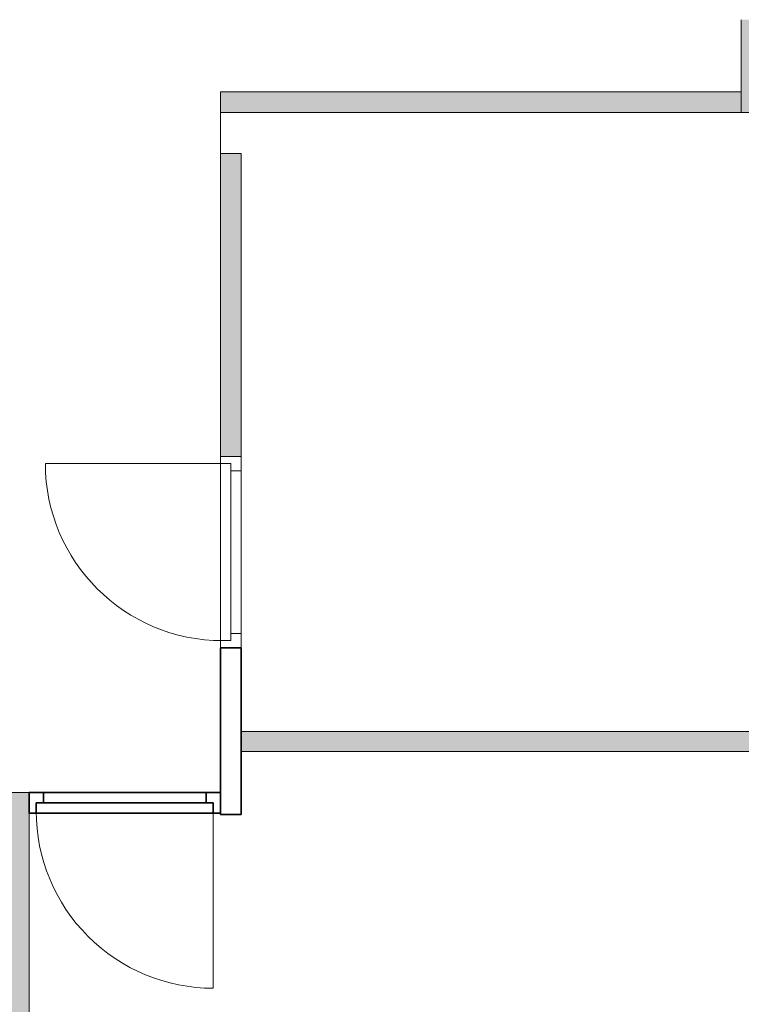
# Model space of a CAD drawing. Header units: inches. Extents: x 15 to 546804, y -66 to 267312.
# Tile 330 of 478: x 429543 to 433044, y 124678 to 129456. Entities that reach past the tile are written whole.
import ezdxf

# ---------------------------------------------------------------- set-up
doc = ezdxf.new("R2010")
doc.units = ezdxf.units.IN
doc.header["$MEASUREMENT"] = 0

msp = doc.modelspace()

# ---------------------------------------------------------------- hatches: boundary and pattern name
at = {"lineweight": 20}
h = msp.add_hatch(color=7, dxfattribs=at)
h.dxf.hatch_style = 1
h.paths.add_polyline_path([(433094.1, 129455.7), (433044.1, 129455.7), (433044.1, 129005.7), (433094.1, 129005.7)])
h.paths.add_polyline_path([(433994.1, 129055.7), (433094.1, 129055.7), (433094.1, 129005.7), (433994.1, 129005.7)])
h = msp.add_hatch(color=7, dxfattribs=at)
h.dxf.hatch_style = 1
h.paths.add_polyline_path([(430517.1, 129005.7), (433044.1, 129005.7), (433044.1, 129105.7), (430517.1, 129105.7)])
h = msp.add_hatch(color=7, dxfattribs=at)
h.dxf.hatch_style = 1
h.paths.add_polyline_path([(430517.1, 127336.8), (430617.1, 127336.8), (430617.1, 128805.7), (430517.1, 128805.7)])
h = msp.add_hatch(color=7, dxfattribs=at)
h.dxf.hatch_style = 1
h.paths.add_polyline_path([(433160.2, 126002.7), (430617.1, 126002.7), (430617.1, 125904.1), (433160.2, 125904.1)])
h = msp.add_hatch(color=7, dxfattribs=at)
h.dxf.hatch_style = 1
h.paths.add_polyline_path([(429588.1, 125705.7), (429488.1, 125705.7), (429488.1, 121855.7), (429588.1, 121855.7)])

# ---------------------------------------------------------------- linework, layer by layer
at = {"color": 7, "lineweight": 20}
for p, q in [((433044.1, 129455.7, 300), (433044.1, 129005.7, 300)), ((430517.1, 125705.7, 300), (430517.1, 129105.7, 300)), ((433044.1, 129105.7, 3000), (430517.1, 129105.7, 3000)), ((430517.1, 129105.7, 3000), (430517.1, 129105.7, 300)), ((430517.1, 129105.7, 300), (433044.1, 129105.7, 300)), ((430517.1, 129105.7, 3000), (430517.1, 129005.7, 3000)), ((430517.1, 129105.7, 300), (430517.1, 129005.7, 300)), ((433044.1, 129105.7, 300), (430517.1, 129105.7, 300)), ((430517.1, 129105.7, 300), (430517.1, 129005.7, 300)), ((433044.1, 129105.7, 300), (433044.1, 129105.7, 3000)), ((433044.1, 129105.7, 3000), (433044.1, 129005.7, 3000)), ((433044.1, 129105.7, 300), (433044.1, 129005.7, 300)), ((433044.1, 129005.7, 3000), (430517.1, 129005.7, 3000)), ((430517.1, 129005.7, 3000), (430517.1, 129005.7, 300)), ((430517.1, 129005.7, 300), (433044.1, 129005.7, 300)), ((430517.1, 129005.7, 300), (433044.1, 129005.7, 300)), ((433044.1, 129005.7, 2984.2), (433044.1, 129005.7, 300)), ((433044.1, 129005.7, 300), (433994.1, 129005.7, 300)), ((433044.1, 129005.7, 300), (433044.1, 129005.7, 3000)), ((430517.1, 127136.8, 300), (430517.1, 128805.7, 300)), ((430517.1, 128805.7, 300), (430617.1, 128805.7, 300)), ((430517.1, 127136.8, 3000), (430517.1, 128805.7, 3000)), ((430517.1, 128805.7, 300), (430517.1, 128805.7, 3000)), ((430517.1, 128805.7, 3000), (430617.1, 128805.7, 3000)), ((430617.1, 128805.7), (430517.1, 128805.7)), ((430517.1, 128805.7), (430517.1, 127336.8)), ((430617.1, 127136.8, 300), (430617.1, 128805.7, 300)), ((430617.1, 128805.7, 300), (430617.1, 128805.7, 3000)), ((430617.1, 127136.8, 3000), (430617.1, 128805.7, 3000)), ((430617.1, 127336.8), (430617.1, 128805.7)), ((430517.1, 127336.8, 300), (430517.1, 127301.8, 300)), ((430517.1, 126407.8, 2500), (430517.1, 127336.8, 2500)), ((430517.1, 127336.8, 2500), (430517.1, 127336.8, 300)), ((430617.1, 127336.8, 300), (430517.1, 127336.8, 300)), ((430617.1, 127336.8, 2500), (430517.1, 127336.8, 2500)), ((430517.1, 127336.8), (430617.1, 127336.8)), ((430617.1, 127336.8, 300), (430617.1, 127266.8, 300)), ((430617.1, 126407.8, 2500), (430617.1, 127336.8, 2500)), ((430617.1, 127336.8, 2500), (430617.1, 127336.8, 300)), ((430527.1, 127301.8, 300), (429668.1, 127301.8, 300)), ((430567.1, 127301.8, 300), (430517.1, 127301.8, 300)), ((430517.1, 127301.8, 2465), (430517.1, 127301.8, 300)), ((430517.1, 126442.8, 2465), (430517.1, 127301.8, 2465)), ((430567.1, 127301.8, 2465), (430517.1, 127301.8, 2465)), ((430527.1, 127301.8, 2465), (430527.1, 127301.8, 300)), ((430567.1, 127301.8, 2465), (430527.1, 127301.8, 2465)), ((430567.1, 127301.8, 300), (430527.1, 127301.8, 300)), ((430567.1, 127301.8, 2465), (430567.1, 127301.8, 300)), ((430567.1, 127266.8, 300), (430567.1, 127301.8, 300)), ((430567.1, 127266.8, 2465), (430567.1, 127301.8, 2465)), ((430567.1, 127301.8, 300), (430567.1, 126442.8, 300)), ((430567.1, 127301.8, 2465), (430567.1, 127301.8, 300)), ((430567.1, 126442.8, 2465), (430567.1, 127301.8, 2465)), ((430567.1, 127301.8, 300), (430567.1, 127247, 370.8)), ((430567.1, 127247, 2359.2), (430567.1, 127301.8, 2430)), ((430617.1, 127266.8, 300), (430567.1, 127266.8, 300)), ((430617.1, 127266.8, 2430), (430567.1, 127266.8, 2430)), ((430567.1, 127266.8, 2430), (430567.1, 127266.8, 300)), ((430567.1, 126477.8, 2430), (430567.1, 127266.8, 2430)), ((430567.1, 126477.8, 2465), (430567.1, 127266.8, 2465)), ((430567.1, 127266.8, 2430), (430567.1, 127266.8, 2465)), ((430617.1, 126477.8, 2430), (430617.1, 127266.8, 2430)), ((430617.1, 127266.8, 2430), (430617.1, 127266.8, 300)), ((430567.1, 127137.4, 2217.6), (430567.1, 127192.2, 2288.4)), ((430567.1, 127192.2, 441.6), (430567.1, 127137.4, 512.4)), ((430517.1, 127136.8, 300), (430517.1, 127136.8, 2500)), ((430517.1, 127136.8, 2500), (430517.1, 127136.8, 3000)), ((430617.1, 127136.8, 300), (430617.1, 127136.8, 2500)), ((430617.1, 127136.8, 2500), (430617.1, 127136.8, 3000)), ((430567.1, 127027.9, 2076), (430567.1, 127082.7, 2146.8)), ((430567.1, 127082.7, 583.2), (430567.1, 127027.9, 654)), ((430567.1, 126918.4, 1934.5), (430567.1, 126973.1, 2005.2)), ((430567.1, 126973.1, 724.8), (430567.1, 126918.4, 795.5)), ((430567.1, 126808.8, 1792.9), (430567.1, 126863.6, 1863.7)), ((430567.1, 126863.6, 866.3), (430567.1, 126808.8, 937.1)), ((430567.1, 126699.3, 1651.3), (430567.1, 126754, 1722.1)), ((430567.1, 126754, 1007.9), (430567.1, 126699.3, 1078.7)), ((430567.1, 126589.7, 1509.7), (430567.1, 126644.5, 1580.5)), ((430567.1, 126644.5, 1149.5), (430567.1, 126589.7, 1220.3)), ((430567.1, 126480.2, 1368.1), (430567.1, 126534.9, 1438.9)), ((430567.1, 126534.9, 1291.1), (430567.1, 126480.2, 1361.9)), ((430617.1, 126477.8, 2430), (430567.1, 126477.8, 2430)), ((430617.1, 126477.8, 300), (430567.1, 126477.8, 300)), ((430567.1, 126477.8, 300), (430567.1, 126477.8, 2430)), ((430567.1, 126477.8, 300), (430567.1, 126442.8, 300)), ((430567.1, 126477.8, 2465), (430567.1, 126442.8, 2465)), ((430567.1, 126477.8, 2430), (430567.1, 126477.8, 2465)), ((430617.1, 126477.8, 300), (430617.1, 126477.8, 2430)), ((430617.1, 126477.8, 300), (430617.1, 126407.8, 300)), ((430517.1, 126442.8, 300), (430517.1, 126407.8, 300)), ((430567.1, 126442.8, 300), (430517.1, 126442.8, 300)), ((430517.1, 126442.8, 300), (430517.1, 126442.8, 2465)), ((430567.1, 126442.8, 2465), (430517.1, 126442.8, 2465)), ((430527.1, 126442.8, 300), (430527.1, 126442.8, 2465)), ((430567.1, 126442.8, 2465), (430527.1, 126442.8, 2465)), ((430567.1, 126442.8, 300), (430527.1, 126442.8, 300)), ((430567.1, 126442.8, 300), (430567.1, 126442.8, 2465)), ((430567.1, 126442.8, 300), (430567.1, 126442.8, 2465)), ((430517.1, 126407.8, 300), (430517.1, 126407.8, 2500)), ((430617.1, 126407.8, 300), (430517.1, 126407.8, 300)), ((430617.1, 126407.8, 2500), (430517.1, 126407.8, 2500)), ((430617.1, 126407.8, 300), (430517.1, 126407.8, 300)), ((430517.1, 126407.8, 300), (430517.1, 125599.6, 300)), ((430617.1, 126407.8, 300), (430617.1, 126407.8, 2500)), ((430617.1, 125599.6, 300), (430617.1, 126407.8, 300)), ((430617.1, 126002.7, 300), (430617.1, 125904.1, 300)), ((430617.1, 125904.1, 3000), (430617.1, 126002.7, 3000)), ((430617.1, 126002.7, 3000), (430617.1, 126002.7, 300)), ((430617.1, 126002.7, 300), (433160.2, 126002.7, 300)), ((430617.1, 126002.7, 3000), (434089.2, 126002.7, 3000)), ((430617.1, 125904.1, 300), (430617.1, 125904.1, 3000)), ((430617.1, 125904.1, 300), (433160.2, 125904.1, 300)), ((430617.1, 125904.1, 3000), (434089.2, 125904.1, 3000)), ((420824.2, 125705.7, 300), (430517.1, 125705.7, 300)), ((429488.1, 125705.7, 300), (429588.1, 125705.7, 300)), ((429488.1, 125705.7, 3000), (429588.1, 125705.7, 3000)), ((429588.1, 125705.7, 300), (429588.1, 121855.7, 300)), ((429588.1, 125705.7, 300), (429588.1, 125705.7, 3000)), ((429588.1, 125705.7, 3000), (429588.1, 121855.7, 3000)), ((430482.1, 125615.7, 300), (430482.1, 124756.7, 300)), ((430517.1, 125599.6, 300), (430617.1, 125599.6, 300))]:
    msp.add_line(p, q, dxfattribs=at)
at = {"color": 7}
for p, q in [((430617.1, 126407.8, 300), (430517.1, 126407.8, 300)), ((430517.1, 126407.8, 300), (430517.1, 125599.6, 300)), ((430517.1, 126407.8, 300), (430517.1, 126407.8, 3000)), ((430517.1, 126407.8, 3000), (430517.1, 125599.6, 3000)), ((430617.1, 126407.8, 3000), (430517.1, 126407.8, 3000)), ((430617.1, 125599.6, 300), (430617.1, 126407.8, 300)), ((430617.1, 126407.8, 300), (430617.1, 126407.8, 3000)), ((430617.1, 125599.6, 3000), (430617.1, 126407.8, 3000)), ((429658.1, 125705.7, 300), (429588.1, 125705.7, 300)), ((429588.1, 125705.7, 300), (429588.1, 125705.7, 2500)), ((429588.1, 125705.7, 2500), (430517.1, 125705.7, 2500)), ((429588.1, 125705.7, 300), (429588.1, 125605.7, 300)), ((429588.1, 125705.7, 2500), (429588.1, 125605.7, 2500)), ((429658.1, 125705.7, 300), (429658.1, 125705.7, 2430)), ((429658.1, 125705.7, 2430), (430447.1, 125705.7, 2430)), ((429658.1, 125705.7, 2430), (429658.1, 125655.7, 2430)), ((429658.1, 125705.7, 300), (429658.1, 125655.7, 300)), ((430517.1, 125705.7, 300), (430447.1, 125705.7, 300)), ((430447.1, 125705.7, 2430), (430447.1, 125705.7, 300)), ((430447.1, 125705.7, 300), (430447.1, 125655.7, 300)), ((430447.1, 125705.7, 2430), (430447.1, 125655.7, 2430)), ((430517.1, 125705.7, 2500), (430517.1, 125705.7, 300)), ((430517.1, 125705.7, 300), (430517.1, 125605.7, 300)), ((430517.1, 125705.7, 2500), (430517.1, 125605.7, 2500)), ((429623.1, 125655.7, 300), (429623.1, 125655.7, 2465)), ((429623.1, 125655.7, 300), (429623.1, 125605.7, 300)), ((429658.1, 125655.7, 300), (429623.1, 125655.7, 300)), ((429658.1, 125655.7, 2465), (429623.1, 125655.7, 2465)), ((429623.1, 125655.7, 2465), (429623.1, 125605.7, 2465)), ((429658.1, 125655.7, 300), (429658.1, 125655.7, 2430)), ((429658.1, 125655.7, 2430), (430447.1, 125655.7, 2430)), ((429658.1, 125655.7, 2465), (430447.1, 125655.7, 2465)), ((429658.1, 125655.7, 2430), (429658.1, 125655.7, 2465)), ((429660.5, 125655.7, 1368.1), (429715.3, 125655.7, 1438.9)), ((429715.3, 125655.7, 1291.1), (429660.5, 125655.7, 1361.9)), ((429770.1, 125655.7, 1509.7), (429824.8, 125655.7, 1580.5)), ((429824.8, 125655.7, 1149.5), (429770.1, 125655.7, 1220.3)), ((429879.6, 125655.7, 1651.3), (429934.4, 125655.7, 1722.1)), ((429934.4, 125655.7, 1007.9), (429879.6, 125655.7, 1078.7)), ((429989.2, 125655.7, 1792.9), (430043.9, 125655.7, 1863.7)), ((430043.9, 125655.7, 866.3), (429989.2, 125655.7, 937.1)), ((430098.7, 125655.7, 1934.5), (430153.5, 125655.7, 2005.2)), ((430153.5, 125655.7, 724.8), (430098.7, 125655.7, 795.5)), ((430208.2, 125655.7, 2076), (430263, 125655.7, 2146.8)), ((430263, 125655.7, 583.2), (430208.2, 125655.7, 654)), ((430317.8, 125655.7, 2217.6), (430372.6, 125655.7, 2288.4)), ((430372.6, 125655.7, 441.6), (430317.8, 125655.7, 512.4)), ((430482.1, 125655.7, 300), (430427.3, 125655.7, 370.8)), ((430427.3, 125655.7, 2359.2), (430482.1, 125655.7, 2430)), ((430447.1, 125655.7, 2430), (430447.1, 125655.7, 300)), ((430447.1, 125655.7, 300), (430482.1, 125655.7, 300)), ((430447.1, 125655.7, 2465), (430482.1, 125655.7, 2465)), ((430447.1, 125655.7, 2430), (430447.1, 125655.7, 2465)), ((430482.1, 125655.7, 300), (430482.1, 125605.7, 300)), ((430482.1, 125655.7, 2465), (430482.1, 125655.7, 300)), ((430482.1, 125655.7, 2465), (430482.1, 125605.7, 2465)), ((429623.1, 125605.7, 300), (429588.1, 125605.7, 300)), ((429588.1, 125605.7, 300), (429588.1, 125605.7, 2500)), ((429588.1, 125605.7, 2500), (430517.1, 125605.7, 2500)), ((429623.1, 125605.7, 300), (429623.1, 125605.7, 2465)), ((429623.1, 125605.7, 2465), (430482.1, 125605.7, 2465)), ((430517.1, 125605.7, 300), (430482.1, 125605.7, 300)), ((430482.1, 125605.7, 2465), (430482.1, 125605.7, 300)), ((430517.1, 125605.7, 2500), (430517.1, 125605.7, 300)), ((430517.1, 125599.6, 300), (430617.1, 125599.6, 300)), ((430517.1, 125599.6, 300), (430517.1, 125599.6, 3000)), ((430517.1, 125599.6, 3000), (430617.1, 125599.6, 3000)), ((430617.1, 125599.6, 300), (430617.1, 125599.6, 3000))]:
    msp.add_line(p, q, dxfattribs=at)
at = {"color": 7, "lineweight": 20, "extrusion": (3.50386e-17, 8.36968e-17, -1)}
msp.add_ellipse((430527.1, 127301.8, 300), major_axis=(-859.5, 0), ratio=0.999391, start_param=4.712389, end_param=6.283185, dxfattribs=at)
at = {"color": 7, "lineweight": 20}
for centre in [(430482.1, 125615.7, 300), (430482.1, 125615.7)]:
    msp.add_ellipse(centre, major_axis=(0, 859.5), ratio=0.999391, start_param=1.570796, end_param=3.141593, dxfattribs=at)
for points, invisible_edges in [([(433044.1, 129005.7, 300), (433044.1, 129455.7, 300), (433994.1, 129005.7, 300)], 2), ([(433044.1, 129455.7, 300), (433044.1, 129005.7, 300), (433044.1, 129455.7, 2984.2)], 2), ([(433044.1, 129005.7, 2984.2), (433044.1, 129455.7, 2984.2), (433044.1, 129005.7, 300)], 2), ([(437267.1, 121855.7, 300), (430517.1, 125705.7, 300), (430517.1, 129105.7, 300)], 13), ([(430517.1, 129105.7, 3000), (433044.1, 129105.7, 300), (430517.1, 129105.7, 300)], 1), ([(433044.1, 129105.7, 300), (430517.1, 129105.7, 3000), (433044.1, 129105.7, 3000)], 1), ([(433044.1, 129005.7, 3000), (430517.1, 129105.7, 3000), (430517.1, 129005.7, 3000)], 1), ([(430517.1, 129105.7, 3000), (433044.1, 129005.7, 3000), (433044.1, 129105.7, 3000)], 1), ([(433044.1, 129105.7, 300), (430517.1, 129005.7, 300), (430517.1, 129105.7, 300)], 1), ([(430517.1, 129005.7, 300), (433044.1, 129105.7, 300), (433044.1, 129005.7, 300)], 1), ([(430517.1, 129105.7, 3000), (430517.1, 129005.7, 300), (430517.1, 129005.7, 3000)], 1), ([(430517.1, 129005.7, 300), (430517.1, 129105.7, 3000), (430517.1, 129105.7, 300)], 1), ([(433044.1, 129105.7, 300), (433044.1, 129005.7, 3000), (433044.1, 129005.7, 300)], 1), ([(433044.1, 129005.7, 3000), (433044.1, 129105.7, 300), (433044.1, 129105.7, 3000)], 1), ([(433044.1, 129005.7, 3000), (430517.1, 129005.7, 300), (433044.1, 129005.7, 300)], 1), ([(430517.1, 129005.7, 300), (433044.1, 129005.7, 3000), (430517.1, 129005.7, 3000)], 1), ([(433994.1, 129005.7, 300), (433094.1, 129005.7, 350), (433044.1, 129005.7, 300)], 3), ([(433044.1, 129005.7, 2984.2), (433044.1, 129005.7, 300), (433094.1, 129005.7, 350)], 14), ([(430517.1, 128805.7, 3000), (430617.1, 128805.7, 300), (430517.1, 128805.7, 300)], 1), ([(430617.1, 128805.7, 300), (430517.1, 128805.7, 3000), (430617.1, 128805.7, 3000)], 1), ([(430517.1, 128805.7, 3000), (430517.1, 127136.8, 2500), (430517.1, 127136.8, 3000)], 1), ([(430517.1, 127136.8, 2500), (430517.1, 128805.7, 3000), (430517.1, 127136.8, 300)], 3), ([(430517.1, 127136.8, 300), (430517.1, 128805.7, 3000), (430517.1, 128805.7, 300)], 1), ([(430617.1, 128805.7, 300), (430617.1, 127136.8, 2500), (430617.1, 127136.8, 300)], 1), ([(430617.1, 127136.8, 2500), (430617.1, 128805.7, 300), (430617.1, 127136.8, 3000)], 3), ([(430617.1, 127136.8, 3000), (430617.1, 128805.7, 300), (430617.1, 128805.7, 3000)], 1), ([(430517.1, 127336.8, 300), (430617.1, 127336.8, 2500), (430617.1, 127336.8, 300)], 1), ([(430617.1, 127336.8, 2500), (430517.1, 127336.8, 300), (430517.1, 127336.8, 2500)], 1), ([(430517.1, 127301.8, 2465), (430517.1, 127336.8, 300), (430517.1, 127301.8, 300)], 1), ([(430517.1, 127336.8, 300), (430517.1, 127301.8, 2465), (430517.1, 127336.8, 2500)], 3), ([(430517.1, 127336.8, 2500), (430517.1, 127301.8, 2465), (430517.1, 126407.8, 2500)], 3), ([(430617.1, 127336.8, 2500), (430517.1, 126407.8, 2500), (430617.1, 126407.8, 2500)], 1), ([(430517.1, 126407.8, 2500), (430617.1, 127336.8, 2500), (430517.1, 127336.8, 2500)], 1), ([(430517.1, 127336.8, 300), (430567.1, 127301.8, 300), (430517.1, 127301.8, 300)], 1), ([(430617.1, 127336.8, 300), (430567.1, 127301.8, 300), (430517.1, 127336.8, 300)], 3), ([(430617.1, 127266.8, 300), (430567.1, 127301.8, 300), (430617.1, 127336.8, 300)], 3), ([(430617.1, 127336.8, 2500), (430617.1, 127266.8, 300), (430617.1, 127336.8, 300)], 1), ([(430617.1, 127266.8, 300), (430617.1, 127336.8, 2500), (430617.1, 127266.8, 2430)], 3), ([(430617.1, 127266.8, 2430), (430617.1, 127336.8, 2500), (430617.1, 126477.8, 2430)], 3), ([(430617.1, 126407.8, 2500), (430617.1, 126477.8, 2430), (430617.1, 127336.8, 2500)], 3), ([(430567.1, 127301.8, 2465), (430517.1, 127301.8, 300), (430567.1, 127301.8, 300)], 1), ([(430517.1, 127301.8, 300), (430567.1, 127301.8, 2465), (430517.1, 127301.8, 2465)], 1), ([(430517.1, 126442.8, 2465), (430517.1, 126407.8, 2500), (430517.1, 127301.8, 2465)], 3), ([(430517.1, 127301.8, 2465), (430567.1, 126442.8, 2465), (430517.1, 126442.8, 2465)], 1), ([(430567.1, 126442.8, 2465), (430517.1, 127301.8, 2465), (430567.1, 126477.8, 2465)], 3), ([(430567.1, 126477.8, 2465), (430517.1, 127301.8, 2465), (430567.1, 127266.8, 2465)], 3), ([(430567.1, 127266.8, 2465), (430517.1, 127301.8, 2465), (430567.1, 127301.8, 2465)], 1), ([(430527.1, 127301.8, 300), (430567.1, 127301.8, 2465), (430567.1, 127301.8, 300)], 1), ([(430567.1, 127301.8, 2465), (430527.1, 127301.8, 300), (430527.1, 127301.8, 2465)], 1), ([(430567.1, 127301.8, 2465), (430567.1, 126442.8, 300), (430567.1, 127301.8, 300)], 1), ([(430567.1, 126442.8, 300), (430567.1, 127301.8, 2465), (430567.1, 126442.8, 2465)], 1), ([(430567.1, 127266.8, 2430), (430567.1, 127301.8, 300), (430567.1, 127266.8, 300)], 1), ([(430567.1, 127301.8, 300), (430567.1, 127266.8, 2430), (430567.1, 127301.8, 2465)], 3), ([(430567.1, 127301.8, 2465), (430567.1, 127266.8, 2430), (430567.1, 127266.8, 2465)], 1), ([(430567.1, 127301.8, 300), (430617.1, 127266.8, 300), (430567.1, 127266.8, 300)], 1), ([(430617.1, 127266.8, 2430), (430567.1, 127266.8, 300), (430617.1, 127266.8, 300)], 1), ([(430567.1, 127266.8, 300), (430617.1, 127266.8, 2430), (430567.1, 127266.8, 2430)], 1), ([(430567.1, 126477.8, 2465), (430567.1, 127266.8, 2430), (430567.1, 126477.8, 2430)], 1), ([(430567.1, 127266.8, 2430), (430567.1, 126477.8, 2465), (430567.1, 127266.8, 2465)], 1), ([(430567.1, 127266.8, 2430), (430617.1, 126477.8, 2430), (430567.1, 126477.8, 2430)], 1), ([(430617.1, 126477.8, 2430), (430567.1, 127266.8, 2430), (430617.1, 127266.8, 2430)], 1), ([(430567.1, 126477.8, 300), (430617.1, 126477.8, 2430), (430617.1, 126477.8, 300)], 1), ([(430617.1, 126477.8, 2430), (430567.1, 126477.8, 300), (430567.1, 126477.8, 2430)], 1), ([(430567.1, 126442.8, 2465), (430567.1, 126477.8, 300), (430567.1, 126442.8, 300)], 1), ([(430567.1, 126477.8, 300), (430567.1, 126442.8, 2465), (430567.1, 126477.8, 2430)], 3), ([(430567.1, 126477.8, 2430), (430567.1, 126442.8, 2465), (430567.1, 126477.8, 2465)], 1), ([(430617.1, 126407.8, 300), (430567.1, 126442.8, 300), (430617.1, 126477.8, 300)], 3), ([(430617.1, 126477.8, 300), (430567.1, 126442.8, 300), (430567.1, 126477.8, 300)], 1), ([(430617.1, 126477.8, 2430), (430617.1, 126407.8, 300), (430617.1, 126477.8, 300)], 1), ([(430617.1, 126407.8, 300), (430617.1, 126477.8, 2430), (430617.1, 126407.8, 2500)], 3), ([(430517.1, 126442.8, 300), (430567.1, 126442.8, 2465), (430567.1, 126442.8, 300)], 1), ([(430567.1, 126442.8, 2465), (430517.1, 126442.8, 300), (430517.1, 126442.8, 2465)], 1), ([(430517.1, 126407.8, 2500), (430517.1, 126442.8, 300), (430517.1, 126407.8, 300)], 1), ([(430517.1, 126442.8, 300), (430517.1, 126407.8, 2500), (430517.1, 126442.8, 2465)], 3), ([(430517.1, 126442.8, 300), (430617.1, 126407.8, 300), (430517.1, 126407.8, 300)], 1), ([(430617.1, 126407.8, 300), (430517.1, 126442.8, 300), (430567.1, 126442.8, 300)], 13), ([(430527.1, 126442.8, 2465), (430567.1, 126442.8, 300), (430567.1, 126442.8, 2465)], 1), ([(430567.1, 126442.8, 300), (430527.1, 126442.8, 2465), (430527.1, 126442.8, 300)], 1), ([(430617.1, 126407.8, 2500), (430517.1, 126407.8, 300), (430617.1, 126407.8, 300)], 1), ([(430517.1, 126407.8, 300), (430617.1, 126407.8, 2500), (430517.1, 126407.8, 2500)], 1), ([(434089.2, 125904.1, 3000), (430617.1, 126002.7, 3000), (430617.1, 125904.1, 3000)], 1), ([(430617.1, 126002.7, 3000), (434089.2, 125904.1, 3000), (434089.2, 126002.7, 3000)], 1), ([(430617.1, 126002.7, 3000), (433160.2, 126002.7, 300), (430617.1, 126002.7, 300)], 1), ([(433160.2, 126002.7, 300), (430617.1, 126002.7, 3000), (433160.2, 126002.7, 2500)], 3), ([(433160.2, 126002.7, 2500), (430617.1, 126002.7, 3000), (434089.2, 126002.7, 2500)], 3), ([(434089.2, 126002.7, 2500), (430617.1, 126002.7, 3000), (434089.2, 126002.7, 3000)], 1), ([(433160.2, 126002.7, 300), (430617.1, 125904.1, 300), (430617.1, 126002.7, 300)], 1), ([(430617.1, 125904.1, 300), (433160.2, 126002.7, 300), (433160.2, 125904.1, 300)], 1), ([(430617.1, 126002.7, 3000), (430617.1, 125904.1, 300), (430617.1, 125904.1, 3000)], 1), ([(430617.1, 125904.1, 300), (430617.1, 126002.7, 3000), (430617.1, 126002.7, 300)], 1), ([(416042.1, 121855.7, 300), (417217.1, 125905.7, 300), (437267.1, 121855.7, 300)], 3), ([(433160.2, 125904.1, 2500), (430617.1, 125904.1, 300), (433160.2, 125904.1, 300)], 1), ([(430617.1, 125904.1, 300), (433160.2, 125904.1, 2500), (430617.1, 125904.1, 3000)], 3), ([(430617.1, 125904.1, 3000), (433160.2, 125904.1, 2500), (434089.2, 125904.1, 3000)], 3), ([(437267.1, 121855.7, 300), (420824.2, 125705.7, 300), (430517.1, 125705.7, 300)], 13), ([(429588.1, 121855.7, 3000), (429488.1, 125705.7, 3000), (429488.1, 121855.7, 3000)], 1), ([(429488.1, 125705.7, 3000), (429588.1, 121855.7, 3000), (429588.1, 125705.7, 3000)], 1), ([(429488.1, 125705.7, 3000), (429588.1, 125705.7, 300), (429488.1, 125705.7, 300)], 1), ([(429588.1, 125705.7, 300), (429488.1, 125705.7, 3000), (429588.1, 125705.7, 3000)], 1), ([(429588.1, 125705.7, 300), (429488.1, 121855.7, 300), (429488.1, 125705.7, 300)], 1), ([(429488.1, 121855.7, 300), (429588.1, 125705.7, 300), (429588.1, 121855.7, 300)], 1), ([(429588.1, 125705.7, 300), (429588.1, 121855.7, 3000), (429588.1, 121855.7, 300)], 1), ([(429588.1, 121855.7, 3000), (429588.1, 125705.7, 300), (429588.1, 125705.7, 3000)], 1)]:
    msp.add_3dface(points, dxfattribs=dict(at, invisible_edges=invisible_edges))
at = {"color": 7}
for points, invisible_edges in [([(430517.1, 126407.8, 3000), (430617.1, 126407.8, 300), (430517.1, 126407.8, 300)], 1), ([(430617.1, 126407.8, 300), (430517.1, 126407.8, 3000), (430617.1, 126407.8, 3000)], 1), ([(430617.1, 126407.8, 3000), (430517.1, 125599.6, 3000), (430517.1, 126407.8, 3000)], 1), ([(430517.1, 125599.6, 3000), (430617.1, 126407.8, 3000), (430617.1, 125599.6, 3000)], 1), ([(430517.1, 126407.8, 3000), (430517.1, 125599.6, 300), (430517.1, 125599.6, 3000)], 1), ([(430517.1, 125599.6, 300), (430517.1, 126407.8, 3000), (430517.1, 126407.8, 300)], 1), ([(430617.1, 126407.8, 300), (430517.1, 125599.6, 300), (430517.1, 126407.8, 300)], 1), ([(430517.1, 125599.6, 300), (430617.1, 126407.8, 300), (430617.1, 125599.6, 300)], 1), ([(430617.1, 126407.8, 300), (430617.1, 125599.6, 3000), (430617.1, 125599.6, 300)], 1), ([(430617.1, 125599.6, 3000), (430617.1, 126407.8, 300), (430617.1, 126407.8, 3000)], 1), ([(429588.1, 125705.7, 300), (429588.1, 125605.7, 300), (429588.1, 125705.7, 2500)], 2), ([(429588.1, 125605.7, 2500), (429588.1, 125705.7, 2500), (429588.1, 125605.7, 300)], 2), ([(429588.1, 125605.7, 300), (429588.1, 125705.7, 300), (429623.1, 125605.7, 300)], 2), ([(429623.1, 125655.7, 300), (429623.1, 125605.7, 300), (429588.1, 125705.7, 300)], 14), ([(429658.1, 125705.7, 300), (429623.1, 125655.7, 300), (429588.1, 125705.7, 300)], 3), ([(429658.1, 125705.7, 300), (429588.1, 125705.7, 300), (429658.1, 125705.7, 2430)], 2), ([(429588.1, 125705.7, 2500), (429658.1, 125705.7, 2430), (429588.1, 125705.7, 300)], 3), ([(430517.1, 125705.7, 2500), (429658.1, 125705.7, 2430), (429588.1, 125705.7, 2500)], 3), ([(429588.1, 125705.7, 2500), (429588.1, 125605.7, 2500), (430517.1, 125705.7, 2500)], 2), ([(430517.1, 125605.7, 2500), (430517.1, 125705.7, 2500), (429588.1, 125605.7, 2500)], 2), ([(429658.1, 125655.7, 300), (429623.1, 125655.7, 300), (429658.1, 125705.7, 300)], 2), ([(429658.1, 125705.7, 300), (429658.1, 125705.7, 2430), (429658.1, 125655.7, 300)], 2), ([(429658.1, 125655.7, 2430), (429658.1, 125655.7, 300), (429658.1, 125705.7, 2430)], 2), ([(429658.1, 125705.7, 2430), (430517.1, 125705.7, 2500), (430447.1, 125705.7, 2430)], 3), ([(429658.1, 125655.7, 2430), (429658.1, 125705.7, 2430), (430447.1, 125655.7, 2430)], 2), ([(430447.1, 125705.7, 2430), (430447.1, 125655.7, 2430), (429658.1, 125705.7, 2430)], 2), ([(430447.1, 125705.7, 300), (430447.1, 125655.7, 300), (430447.1, 125705.7, 2430)], 2), ([(430447.1, 125655.7, 2430), (430447.1, 125705.7, 2430), (430447.1, 125655.7, 300)], 2), ([(430517.1, 125705.7, 300), (430447.1, 125705.7, 300), (430517.1, 125705.7, 2500)], 2), ([(430447.1, 125705.7, 2430), (430517.1, 125705.7, 2500), (430447.1, 125705.7, 300)], 3), ([(430447.1, 125655.7, 300), (430447.1, 125705.7, 300), (430482.1, 125655.7, 300)], 2), ([(430517.1, 125705.7, 300), (430482.1, 125655.7, 300), (430447.1, 125705.7, 300)], 3), ([(430517.1, 125605.7, 300), (430482.1, 125655.7, 300), (430517.1, 125705.7, 300)], 3), ([(430517.1, 125705.7, 300), (430517.1, 125705.7, 2500), (430517.1, 125605.7, 300)], 2), ([(430517.1, 125605.7, 2500), (430517.1, 125605.7, 300), (430517.1, 125705.7, 2500)], 2), ([(429623.1, 125655.7, 300), (429658.1, 125655.7, 300), (429623.1, 125655.7, 2465)], 2), ([(429658.1, 125655.7, 2430), (429623.1, 125655.7, 2465), (429658.1, 125655.7, 300)], 3), ([(429658.1, 125655.7, 2465), (429623.1, 125655.7, 2465), (429658.1, 125655.7, 2430)], 2), ([(429623.1, 125655.7, 300), (429623.1, 125655.7, 2465), (429623.1, 125605.7, 300)], 2), ([(429623.1, 125605.7, 2465), (429623.1, 125605.7, 300), (429623.1, 125655.7, 2465)], 2), ([(429623.1, 125605.7, 2465), (429623.1, 125655.7, 2465), (430482.1, 125605.7, 2465)], 2), ([(429658.1, 125655.7, 2465), (430482.1, 125605.7, 2465), (429623.1, 125655.7, 2465)], 3), ([(429658.1, 125655.7, 2430), (430447.1, 125655.7, 2430), (429658.1, 125655.7, 2465)], 2), ([(430447.1, 125655.7, 2465), (429658.1, 125655.7, 2465), (430447.1, 125655.7, 2430)], 2), ([(430447.1, 125655.7, 2465), (430482.1, 125605.7, 2465), (429658.1, 125655.7, 2465)], 3), ([(430447.1, 125655.7, 300), (430482.1, 125655.7, 300), (430447.1, 125655.7, 2430)], 2), ([(430482.1, 125655.7, 2465), (430447.1, 125655.7, 2430), (430482.1, 125655.7, 300)], 3), ([(430447.1, 125655.7, 2465), (430447.1, 125655.7, 2430), (430482.1, 125655.7, 2465)], 2), ([(430482.1, 125655.7, 2465), (430482.1, 125605.7, 2465), (430447.1, 125655.7, 2465)], 2), ([(430482.1, 125655.7, 300), (430482.1, 125605.7, 300), (430482.1, 125655.7, 2465)], 2), ([(430482.1, 125605.7, 2465), (430482.1, 125655.7, 2465), (430482.1, 125605.7, 300)], 2), ([(430482.1, 125605.7, 300), (430482.1, 125655.7, 300), (430517.1, 125605.7, 300)], 2), ([(429588.1, 125605.7, 300), (429623.1, 125605.7, 300), (429588.1, 125605.7, 2500)], 2), ([(429623.1, 125605.7, 2465), (429588.1, 125605.7, 2500), (429623.1, 125605.7, 300)], 3), ([(430482.1, 125605.7, 2465), (429588.1, 125605.7, 2500), (429623.1, 125605.7, 2465)], 3), ([(429588.1, 125605.7, 2500), (430482.1, 125605.7, 2465), (430517.1, 125605.7, 2500)], 3), ([(430482.1, 125605.7, 300), (430517.1, 125605.7, 300), (430482.1, 125605.7, 2465)], 2), ([(430517.1, 125605.7, 2500), (430482.1, 125605.7, 2465), (430517.1, 125605.7, 300)], 3), ([(430617.1, 125599.6, 3000), (430517.1, 125599.6, 300), (430617.1, 125599.6, 300)], 1), ([(430517.1, 125599.6, 300), (430617.1, 125599.6, 3000), (430517.1, 125599.6, 3000)], 1)]:
    msp.add_3dface(points, dxfattribs=dict(at, invisible_edges=invisible_edges))

doc.saveas('drawing.dxf')
